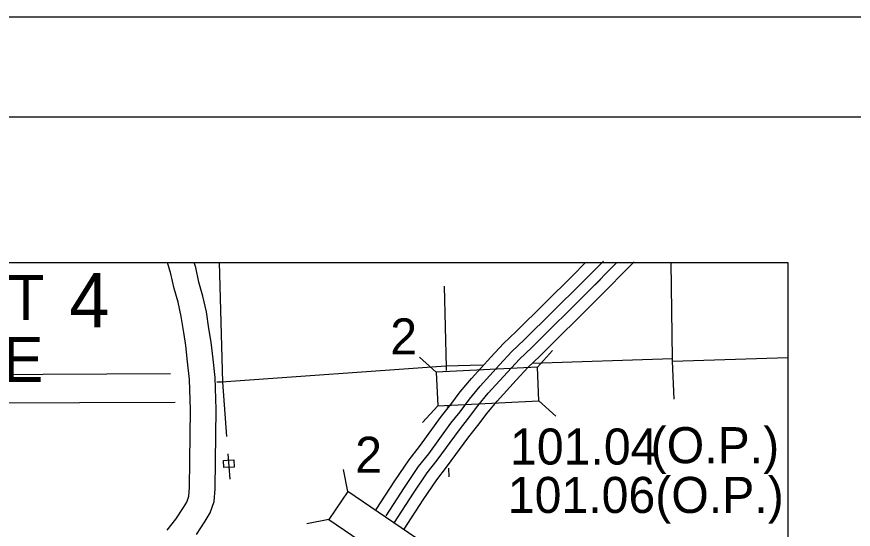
# Model space of a CAD drawing. Extents: x 22866 to 28196, y 1324810 to 1328105.
# Drawn here: x 24428 to 24753.9, y 1327342.4 to 1327541.9 of the extents above; entities that cross this region are included whole.
import ezdxf

# ---------------------------------------------------------------- set-up
doc = ezdxf.new("R2010")
doc.units = 0
for name, color, linetype in [('Level 10', 7, 'Continuous'), ('Level 19', 7, 'Continuous'), ('Level 20', 7, 'Continuous'), ('Level 27', 7, 'Continuous'), ('Level 4', 7, 'Continuous'), ('Level 5', 7, 'Continuous'), ('Level 58', 7, 'Continuous'), ('Level 6', 7, 'Continuous'), ('R_Border', 7, 'Continuous'), ('R_No Plot', 7, 'Continuous')]:
    doc.layers.add(name, color=color, linetype=linetype)

msp = doc.modelspace()

# ---------------------------------------------------------------- linework, layer by layer
at = {"layer": 'Level 10'}
for points in [[(24486.63, 1327342.08), (24489.95, 1327346.26), (24493.03, 1327350.91), (24494.28, 1327352.99), (24495.05, 1327355.27), (24495.34, 1327358.65), (24495.45, 1327369.08), (24495.74, 1327388.92), (24495.33, 1327400.69), (24494.56, 1327407.51), (24493.87, 1327413.87), (24493.05, 1327418.93), (24492.07, 1327425.22), (24490.85, 1327430.73), (24489.35, 1327436.11), (24488.07, 1327441.77), (24486.8, 1327446.26)], [(24486.63, 1327342.08), (24489.95, 1327346.26), (24493.03, 1327350.91), (24494.28, 1327352.99), (24495.05, 1327355.27), (24495.34, 1327358.65), (24495.45, 1327369.08), (24495.74, 1327388.92), (24495.33, 1327400.69), (24494.56, 1327407.51), (24493.87, 1327413.87), (24493.05, 1327418.93), (24492.07, 1327425.22), (24490.85, 1327430.73), (24489.35, 1327436.11), (24488.07, 1327441.77), (24486.8, 1327446.26)], [(24498.03, 1327340.4), (24501.46, 1327345.58), (24503.38, 1327348.77), (24504.89, 1327353.22), (24505.31, 1327358.18), (24505.43, 1327368.95), (24505.72, 1327389.02), (24505.29, 1327401.42), (24504.48, 1327408.61), (24503.76, 1327415.21), (24502.9, 1327420.5), (24501.88, 1327427.07), (24500.53, 1327433.16), (24499.02, 1327438.56), (24497.74, 1327444.23), (24497.16, 1327446.26)], [(24498.03, 1327340.4), (24501.46, 1327345.58), (24503.38, 1327348.77), (24504.89, 1327353.22), (24505.31, 1327358.18), (24505.43, 1327368.95), (24505.72, 1327389.02), (24505.29, 1327401.42), (24504.48, 1327408.61), (24503.76, 1327415.21), (24502.9, 1327420.5), (24501.88, 1327427.07), (24500.53, 1327433.16), (24499.02, 1327438.56), (24497.74, 1327444.23), (24497.16, 1327446.26)]]:
    msp.add_lwpolyline(points, dxfattribs=at)
at = {"layer": 'Level 19'}
for points in [[(24571.88, 1327347.64), (24579.12, 1327358.68), (24584.57, 1327366.76), (24588.51, 1327371.79), (24597.17, 1327383.65), (24600.74, 1327388.15), (24604.38, 1327393.03), (24608.6, 1327398.04), (24616.11, 1327406.33), (24620.88, 1327411.55), (24625.75, 1327416.11), (24648.02, 1327438.12), (24656.58, 1327446.78)], [(24568, 1327350.05), (24575.31, 1327361.21), (24580.87, 1327369.45), (24584.87, 1327374.55), (24593.53, 1327386.42), (24597.12, 1327390.94), (24600.8, 1327395.87), (24605.16, 1327401.05), (24612.73, 1327409.41), (24617.63, 1327414.76), (24622.58, 1327419.4), (24644.79, 1327441.35), (24649.31, 1327445.93)], [(24568, 1327350.05), (24575.31, 1327361.21), (24580.87, 1327369.45), (24584.87, 1327374.55), (24593.53, 1327386.42), (24597.12, 1327390.94), (24600.8, 1327395.87), (24605.16, 1327401.05), (24612.73, 1327409.41), (24617.63, 1327414.76), (24622.58, 1327419.4), (24644.79, 1327441.35), (24649.31, 1327445.93)], [(24575.15, 1327345.04), (24582.58, 1327356.38), (24587.93, 1327364.31), (24591.83, 1327369.28), (24600.47, 1327381.13), (24604.04, 1327385.61), (24607.64, 1327390.45), (24611.73, 1327395.31), (24619.19, 1327403.53), (24623.84, 1327408.63), (24628.63, 1327413.11), (24650.96, 1327435.18), (24661.7, 1327446.05)], [(24578.92, 1327342.46), (24586.39, 1327353.85), (24591.63, 1327361.62), (24595.47, 1327366.52), (24604.11, 1327378.36), (24607.66, 1327382.82), (24611.23, 1327387.61), (24615.17, 1327392.3), (24622.57, 1327400.46), (24627.1, 1327405.41), (24631.8, 1327409.82), (24654.19, 1327431.95), (24668.56, 1327446.48)], [(24571.88, 1327347.64), (24579.12, 1327358.68), (24584.57, 1327366.76), (24588.51, 1327371.79), (24597.17, 1327383.65), (24600.74, 1327388.15), (24604.38, 1327393.03), (24608.6, 1327398.04), (24616.11, 1327406.33), (24620.88, 1327411.55), (24625.75, 1327416.11), (24648.02, 1327438.12), (24652.55, 1327442.69)], [(24575.15, 1327345.04), (24582.58, 1327356.38), (24587.93, 1327364.31), (24591.83, 1327369.28), (24600.47, 1327381.13), (24604.04, 1327385.61), (24607.64, 1327390.45), (24611.73, 1327395.31), (24619.19, 1327403.53), (24623.84, 1327408.63), (24628.63, 1327413.11), (24650.96, 1327435.18), (24655.38, 1327439.65)], [(24578.92, 1327342.46), (24586.39, 1327353.85), (24591.63, 1327361.62), (24595.47, 1327366.52), (24604.11, 1327378.36), (24607.66, 1327382.82), (24611.23, 1327387.61), (24615.17, 1327392.3), (24622.57, 1327400.46), (24627.1, 1327405.41), (24631.8, 1327409.82), (24654.19, 1327431.95), (24658.87, 1327436.68)]]:
    msp.add_lwpolyline(points, dxfattribs=at)
at = {"layer": 'Level 20'}
for p, q in [((24630.84, 1327405.48), (24636.73, 1327411.98)), ((24630.84, 1327405.48), (24636.73, 1327411.98)), ((24591.38, 1327403.54), (24584.88, 1327409.44)), ((24591.38, 1327403.54), (24584.88, 1327409.44)), ((24631.48, 1327392.33), (24637.98, 1327386.43)), ((24631.48, 1327392.33), (24637.98, 1327386.43)), ((24592.03, 1327390.39), (24586.13, 1327383.89)), ((24592.03, 1327390.39), (24586.13, 1327383.89)), ((24557, 1327357.06), (24555.35, 1327365.69)), ((24557, 1327357.06), (24555.35, 1327365.69)), ((24549.59, 1327346.18), (24540.97, 1327344.54)), ((24549.59, 1327346.18), (24540.97, 1327344.54))]:
    msp.add_line(p, q, dxfattribs=at)
for points in [[(24592.03, 1327390.39), (24631.48, 1327392.33), (24630.84, 1327405.48), (24591.38, 1327403.54)], [(24592.03, 1327390.39), (24631.48, 1327392.33), (24630.84, 1327405.48), (24591.38, 1327403.54)], [(24549.59, 1327346.18), (24582.25, 1327323.96), (24589.66, 1327334.85), (24557, 1327357.06)], [(24549.59, 1327346.18), (24582.25, 1327323.96), (24589.66, 1327334.85), (24557, 1327357.06)]]:
    msp.add_lwpolyline(points, close=True, dxfattribs=at)
at = {"layer": 'Level 4'}
msp.add_lwpolyline([(24684.14, 1327393.04), (24683.51, 1327407.82), (24683.5, 1327408.69), (24682.98, 1327446.26)], dxfattribs=at)
msp.add_lwpolyline([(24684.14, 1327393.04), (24683.51, 1327407.82), (24683.5, 1327408.69), (24682.98, 1327446.26)], dxfattribs=at)
at = {"layer": 'Level 5'}
for points in [[(24506.92, 1327446.26), (24508.12, 1327399.66), (24509.72, 1327378.53)], [(24506.92, 1327446.26), (24508.12, 1327399.66), (24509.72, 1327378.53)], [(24595.44, 1327404.23), (24595.41, 1327405.38), (24594.67, 1327437.07)], [(24595.44, 1327404.23), (24595.41, 1327405.38), (24594.67, 1327437.07)], [(24683.5, 1327408.69), (24628.79, 1327406.9)], [(24683.5, 1327408.69), (24628.79, 1327406.9)], [(24683.51, 1327407.82), (24728.44, 1327409.26)], [(24683.51, 1327407.82), (24728.44, 1327409.26)], [(24609.52, 1327406.28), (24595.23, 1327405.81), (24507.85, 1327399.69), (24506, 1327399.68)], [(24609.52, 1327406.28), (24595.23, 1327405.81), (24507.85, 1327399.69), (24506, 1327399.68)], [(24487.98, 1327402.92), (24413.36, 1327402.55), (24369.17, 1327400.9)], [(24489.72, 1327391.79), (24415.1, 1327391.42), (24370.91, 1327389.77)], [(24595.79, 1327389.87), (24595.78, 1327390.11)], [(24595.79, 1327389.87), (24595.78, 1327390.11)], [(24510.23, 1327371.81), (24510.98, 1327361.94)], [(24510.23, 1327371.81), (24510.98, 1327361.94)], [(24596.45, 1327362.76), (24596.36, 1327366.14)], [(24596.45, 1327362.76), (24596.36, 1327366.14)]]:
    msp.add_lwpolyline(points, dxfattribs=at)
at = {"layer": 'Level 6'}
msp.add_lwpolyline([(24512.78, 1327366.51), (24508.71, 1327366.43), (24508.55, 1327369.18), (24510.05, 1327369.24), (24512.62, 1327369.35)], close=True, dxfattribs=at)
msp.add_lwpolyline([(24512.78, 1327366.51), (24508.71, 1327366.43), (24508.55, 1327369.18), (24510.05, 1327369.24), (24512.62, 1327369.35)], close=True, dxfattribs=at)
at = {"layer": 'R_Border'}
msp.add_line((23883.86, 1327502.95), (27045.59, 1327502.95), dxfattribs=at)
at = {"layer": 'R_No Plot'}
msp.add_line((23759.85, 1327541.9), (27093.11, 1327541.9), dxfattribs=at)
for points in [[(23759.79, 1327541.9), (27093.11, 1327541.9), (27093.11, 1325408.57), (23759.79, 1325408.57)], [(23932.69, 1327446.26), (24728.44, 1327446.26), (24728.44, 1326652.92), (23932.69, 1326652.92)]]:
    msp.add_lwpolyline(points, close=True, dxfattribs=at)

# ---------------------------------------------------------------- texts
at = {"layer": 'Level 20'}
for p in [(24573.54, 1327410.44), (24573.54, 1327410.44), (24559.86, 1327364.37), (24559.86, 1327364.37)]:
    msp.add_text('2', height=14.04, dxfattribs=at).set_placement(p)
at = {"layer": 'Level 27'}
msp.add_text('4', height=21.07, dxfattribs=at).set_placement((24448.47, 1327421.02))
msp.add_text('4', height=21.07, dxfattribs=at).set_placement((24448.47, 1327421.02))
at = {"layer": 'Level 58'}
for s, height, p in [('101.04', 14.044, (24620.2, 1327367.57)), ('101.04', 14.044, (24620.2, 1327367.57)), ('(O.P.)', 14.044, (24674.98, 1327368.1)), ('101.06(O.P.)', 14.0442, (24619.33, 1327348.73)), ('101.06(O.P.)', 14.0442, (24619.33, 1327348.73))]:
    msp.add_text(s, height=height, dxfattribs=at).set_placement(p)
at = {"layer": 'Level 6'}
for s, p in [('MAGNET', (24338.38, 1327423.81)), ('MAGNET', (24338.38, 1327423.81)), ('COVE', (24371.88, 1327399.7)), ('COVE', (24371.88, 1327399.7))]:
    msp.add_text(s, height=17.555, dxfattribs=at).set_placement(p)

doc.saveas('drawing.dxf')
